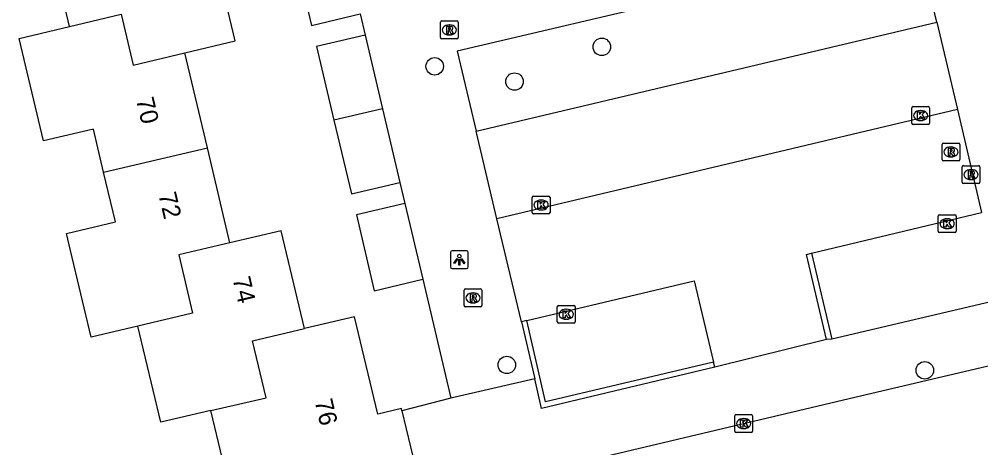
# Model space of a CAD drawing. Extents: x 158038 to 159242, y 380133 to 381214.
# Drawn here: x 158968.5 to 159022.4, y 380506.3 to 380530.3 of the extents above; entities that cross this region are included whole.
import ezdxf

# ---------------------------------------------------------------- set-up
doc = ezdxf.new("R2010")
doc.units = 0
for name, color, linetype in [('IMGEO_Boom', 7, 'Continuous'), ('IMGEO_Kolk', 7, 'Continuous'), ('IMGEO_Lichtpunt', 7, 'Continuous'), ('IMGEO_Muur', 7, 'Continuous'), ('IMGEO_Pand', 7, 'Continuous'), ('IMGEO_Pand_nummerreeks', 7, 'Continuous'), ('IMGEO_Parkeervlak_open', 7, 'Continuous'), ('IMGEO_Rijbaan_lokaal_open', 7, 'Continuous'), ('IMGEO_Rioolput', 7, 'Continuous'), ('IMGEO_Voetpad_open', 7, 'Continuous')]:
    doc.layers.add(name, color=color, linetype=linetype)

msp = doc.modelspace()

# ---------------------------------------------------------------- linework, layer by layer
at = {"layer": 'IMGEO_Boom'}
for centre in [(159001.137, 380528.761), (158991.768, 380527.667), (158996.243, 380526.814), (158995.809, 380510.913), (159019.247, 380510.611)]:
    msp.add_circle(centre, 0.489, dxfattribs=at)
at = {"layer": 'IMGEO_Kolk'}
for p, q in [((159018.511, 380524.481), (159018.511, 380525.333)), ((159018.586, 380525.407), (159019.438, 380525.407)), ((159018.999, 380525.187), (159019.024, 380525.187)), ((159019.512, 380525.333), (159019.512, 380524.481)), ((159019.022, 380524.627), (159018.997, 380524.627)), ((159019.438, 380524.407), (159018.586, 380524.407)), ((158997.232, 380519.461), (158997.232, 380520.313)), ((158997.307, 380520.387), (158998.159, 380520.387)), ((158998.233, 380520.313), (158998.233, 380519.461)), ((158997.72, 380520.167), (158997.745, 380520.167)), ((158998.159, 380519.387), (158997.307, 380519.387)), ((158997.743, 380519.607), (158997.718, 380519.607)), ((159019.999, 380518.413), (159019.999, 380519.265)), ((159020.074, 380519.339), (159020.926, 380519.339)), ((159020.487, 380519.119), (159020.512, 380519.119)), ((159021, 380519.265), (159021, 380518.413)), ((159020.926, 380518.339), (159020.074, 380518.339)), ((159020.51, 380518.559), (159020.485, 380518.559)), ((158998.64, 380513.33), (158998.64, 380514.182)), ((158998.715, 380514.256), (158999.567, 380514.256)), ((158999.128, 380514.036), (158999.153, 380514.036)), ((158999.641, 380514.182), (158999.641, 380513.33)), ((158999.567, 380513.256), (158998.715, 380513.256)), ((158999.151, 380513.476), (158999.126, 380513.476)), ((159008.592, 380507.197), (159008.592, 380508.049)), ((159008.667, 380508.123), (159009.519, 380508.123)), ((159009.08, 380507.903), (159009.105, 380507.903)), ((159009.593, 380508.049), (159009.593, 380507.197)), ((159009.103, 380507.343), (159009.078, 380507.343)), ((159009.519, 380507.123), (159008.667, 380507.123))]:
    msp.add_line(p, q, dxfattribs=at)
for points in [[(159018.511, 380524.481), (159018.511, 380525.333)], [(159018.586, 380525.407), (159019.438, 380525.407)], [(159018.832, 380525.107), (159018.955, 380525.107), (159018.955, 380524.956), (159019.085, 380525.107), (159019.249, 380525.107), (159019.103, 380524.956), (159019.256, 380524.707), (159019.104, 380524.707), (159019.019, 380524.871), (159018.955, 380524.804), (159018.955, 380524.707), (159018.832, 380524.707), (159018.832, 380525.107)], [(159019.512, 380525.333), (159019.512, 380524.481)], [(159019.438, 380524.407), (159018.586, 380524.407)], [(158997.232, 380519.461), (158997.232, 380520.313)], [(158997.307, 380520.387), (158998.159, 380520.387)], [(158998.233, 380520.313), (158998.233, 380519.461)], [(158997.553, 380520.087), (158997.676, 380520.087), (158997.676, 380519.936), (158997.806, 380520.087), (158997.97, 380520.087), (158997.824, 380519.936), (158997.977, 380519.687), (158997.825, 380519.687), (158997.74, 380519.851), (158997.676, 380519.784), (158997.676, 380519.687), (158997.553, 380519.687), (158997.553, 380520.087)], [(158998.159, 380519.387), (158997.307, 380519.387)], [(159019.999, 380518.413), (159019.999, 380519.265)], [(159020.074, 380519.339), (159020.926, 380519.339)], [(159021, 380519.265), (159021, 380518.413)], [(159020.32, 380519.039), (159020.443, 380519.039), (159020.443, 380518.888), (159020.573, 380519.039), (159020.737, 380519.039), (159020.591, 380518.888), (159020.744, 380518.639), (159020.592, 380518.639), (159020.507, 380518.803), (159020.443, 380518.736), (159020.443, 380518.639), (159020.32, 380518.639), (159020.32, 380519.039)], [(159020.926, 380518.339), (159020.074, 380518.339)], [(158998.64, 380513.33), (158998.64, 380514.182)], [(158998.715, 380514.256), (158999.567, 380514.256)], [(158998.961, 380513.956), (158999.084, 380513.956), (158999.084, 380513.805), (158999.214, 380513.956), (158999.378, 380513.956), (158999.232, 380513.805), (158999.385, 380513.556), (158999.233, 380513.556), (158999.148, 380513.72), (158999.084, 380513.653), (158999.084, 380513.556), (158998.961, 380513.556), (158998.961, 380513.956)], [(158999.641, 380514.182), (158999.641, 380513.33)], [(158999.567, 380513.256), (158998.715, 380513.256)], [(159008.592, 380507.197), (159008.592, 380508.049)], [(159008.667, 380508.123), (159009.519, 380508.123)], [(159008.913, 380507.823), (159009.036, 380507.823), (159009.036, 380507.672), (159009.166, 380507.823), (159009.33, 380507.823), (159009.184, 380507.672), (159009.337, 380507.423), (159009.185, 380507.423), (159009.1, 380507.587), (159009.036, 380507.52), (159009.036, 380507.423), (159008.913, 380507.423), (159008.913, 380507.823)], [(159009.593, 380508.049), (159009.593, 380507.197)], [(159009.519, 380507.123), (159008.667, 380507.123)]]:
    msp.add_lwpolyline(points, dxfattribs=at)
for centre, start, end in [((159018.588, 380525.331), 91.552, 178.448), ((159018.588, 380525.331), 91.552, 178.448), ((159019.436, 380525.331), 1.552, 88.448), ((159019.436, 380525.331), 1.552, 88.448), ((159018.588, 380524.483), 181.552, 268.448), ((159018.588, 380524.483), 181.552, 268.448), ((159019.436, 380524.483), 271.552, 358.448), ((159019.436, 380524.483), 271.552, 358.448), ((158997.309, 380520.311), 91.552, 178.448), ((158997.309, 380520.311), 91.552, 178.448), ((158998.157, 380520.311), 1.552, 88.448), ((158998.157, 380520.311), 1.552, 88.448), ((158997.309, 380519.463), 181.552, 268.448), ((158997.309, 380519.463), 181.552, 268.448), ((158998.157, 380519.463), 271.552, 358.448), ((158998.157, 380519.463), 271.552, 358.448), ((159020.076, 380519.263), 91.552, 178.448), ((159020.076, 380519.263), 91.552, 178.448), ((159020.924, 380519.263), 1.552, 88.448), ((159020.924, 380519.263), 1.552, 88.448), ((159020.076, 380518.415), 181.552, 268.448), ((159020.076, 380518.415), 181.552, 268.448), ((159020.924, 380518.415), 271.552, 358.448), ((159020.924, 380518.415), 271.552, 358.448), ((158998.717, 380514.18), 91.552, 178.448), ((158998.717, 380514.18), 91.552, 178.448), ((158999.565, 380514.18), 1.552, 88.448), ((158999.565, 380514.18), 1.552, 88.448), ((158998.717, 380513.332), 181.552, 268.448), ((158998.717, 380513.332), 181.552, 268.448), ((158999.565, 380513.332), 271.552, 358.448), ((158999.565, 380513.332), 271.552, 358.448), ((159008.669, 380508.047), 91.552, 178.448), ((159008.669, 380508.047), 91.552, 178.448), ((159009.517, 380508.047), 1.552, 88.448), ((159009.517, 380508.047), 1.552, 88.448), ((159008.669, 380507.199), 181.552, 268.448), ((159008.669, 380507.199), 181.552, 268.448), ((159009.517, 380507.199), 271.552, 358.448), ((159009.517, 380507.199), 271.552, 358.448)]:
    msp.add_arc(centre, 0.0765, start, end, dxfattribs=at)
for centre, major_axis, ratio, start_param, end_param in [((159018.998, 380524.907), (-0.387, 0.002), 0.722429, 4.712389, 7.853982), ((159019.023, 380524.907), (-0.39, 0.002), 0.717154, 1.570796, 4.712389), ((158997.719, 380519.887), (-0.387, 0.002), 0.722429, 4.712389, 7.853982), ((158997.744, 380519.887), (-0.39, 0.002), 0.717154, 1.570796, 4.712389), ((159020.486, 380518.839), (-0.387, 0.002), 0.722429, 4.712389, 7.853982), ((159020.511, 380518.839), (-0.39, 0.002), 0.717154, 1.570796, 4.712389), ((158999.127, 380513.756), (-0.387, 0.002), 0.722429, 4.712389, 7.853982), ((158999.152, 380513.756), (-0.39, 0.002), 0.717154, 1.570796, 4.712389), ((159009.079, 380507.623), (-0.387, 0.002), 0.722429, 4.712389, 7.853982), ((159009.104, 380507.623), (-0.39, 0.002), 0.717154, 1.570796, 4.712389)]:
    msp.add_ellipse(centre, major_axis=major_axis, ratio=ratio, start_param=start_param, end_param=end_param, dxfattribs=at)
at = {"layer": 'IMGEO_Lichtpunt'}
for p, q in [((158992.651, 380517.222), (158992.651, 380516.415)), ((158992.651, 380517.222), (158992.651, 380516.415)), ((158993.553, 380517.317), (158992.745, 380517.317)), ((158993.553, 380517.317), (158992.745, 380517.317)), ((158993.647, 380516.415), (158993.647, 380517.222)), ((158993.647, 380516.415), (158993.647, 380517.222)), ((158992.745, 380516.321), (158993.553, 380516.321)), ((158992.745, 380516.321), (158993.553, 380516.321))]:
    msp.add_line(p, q, dxfattribs=at)
for points in [[(158993.025, 380516.886), (158993.064, 380516.858), (158992.876, 380516.596), (158992.838, 380516.623), (158993.025, 380516.886)], [(158993.127, 380516.838), (158993.174, 380516.838), (158993.174, 380516.516), (158993.127, 380516.516), (158993.127, 380516.838)], [(158993.237, 380516.858), (158993.275, 380516.885), (158993.462, 380516.623), (158993.423, 380516.595), (158993.237, 380516.858)]]:
    msp.add_lwpolyline(points, dxfattribs=at)
msp.add_circle((158993.15, 380517.02), 0.0994, dxfattribs=at)
for centre, start, end in [((158992.745, 380517.222), 90, 180), ((158992.745, 380517.222), 90, 180), ((158993.553, 380517.222), 0, 90), ((158993.553, 380517.222), 0, 90), ((158992.745, 380516.415), 180, 270), ((158992.745, 380516.415), 180, 270), ((158993.553, 380516.415), 270, 0), ((158993.553, 380516.415), 270, 360)]:
    msp.add_arc(centre, 0.0946, start, end, dxfattribs=at)
at = {"layer": 'IMGEO_Muur'}
for points in [[(159013.739, 380512.334), (159012.609, 380517.117), (159012.887, 380517.177)], [(159012.887, 380517.177), (159014.029, 380512.359)], [(158996.927, 380513.4), (158996.642, 380513.323)], [(158996.642, 380513.323), (158997.377, 380510.14)], [(159007.404, 380511.07), (158997.978, 380508.843), (158996.927, 380513.4)], [(159014.029, 380512.359), (159013.739, 380512.334)], [(159007.48, 380510.787), (159007.404, 380511.07)], [(159007.48, 380510.787), (158997.762, 380508.476), (158997.377, 380510.14)]]:
    msp.add_lwpolyline(points, dxfattribs=at)
at = {"layer": 'IMGEO_Pand'}
for points in [[(158971.291, 380529.906), (158969.978, 380535.46), (158972.677, 380536.099)], [(158986.574, 380534.856), (158983.849, 380534.209), (158984.856, 380529.966), (158987.58, 380530.612)], [(158977.761, 380528.424), (158980.582, 380529.091), (158979.296, 380534.528)], [(158971.291, 380529.906), (158974.188, 380530.592), (158974.863, 380527.739), (158977.761, 380528.424)], [(158973.204, 380521.721), (158972.632, 380524.14), (158969.835, 380523.479), (158968.472, 380529.239), (158971.291, 380529.906)], [(158987.866, 380529.423), (158985.141, 380528.779), (158986.117, 380524.645)], [(158987.866, 380529.423), (158988.842, 380525.288)], [(158979.021, 380523.096), (158977.761, 380528.424)], [(158988.842, 380525.288), (158986.117, 380524.645)], [(158988.842, 380525.288), (158989.818, 380521.153)], [(158986.117, 380524.645), (158987.093, 380520.51), (158989.818, 380521.153)], [(158973.204, 380521.721), (158979.021, 380523.096)], [(158980.282, 380517.764), (158979.021, 380523.096)], [(158975.127, 380513.094), (158972.503, 380512.473), (158971.352, 380517.339), (158971.128, 380518.287), (158973.863, 380518.934), (158973.204, 380521.721)], [(158990.099, 380519.974), (158987.375, 380519.328), (158988.382, 380515.079), (158991.106, 380515.725)], [(158990.099, 380519.974), (158991.106, 380515.725)], [(158984.458, 380512.951), (158983.159, 380518.444), (158980.282, 380517.764)], [(158980.282, 380517.764), (158977.413, 380517.086), (158978.186, 380513.818), (158975.127, 380513.094)], [(158989.927, 380508.344), (158989.899, 380508.461), (158988.572, 380508.146), (158987.277, 380513.618), (158984.458, 380512.951)], [(158979.221, 380508.36), (158976.409, 380507.692), (158975.127, 380513.094)], [(158979.221, 380508.36), (158982.309, 380509.063), (158981.551, 380512.263), (158984.458, 380512.951)], [(158980.518, 380502.896), (158979.221, 380508.36)], [(158989.927, 380508.344), (158990.651, 380505.301), (158980.518, 380502.896)]]:
    msp.add_lwpolyline(points, dxfattribs=at)
at = {"layer": 'IMGEO_Parkeervlak_open'}
msp.add_lwpolyline([(158994.094, 380524.03), (159019.912, 380530.147)], dxfattribs=at)
at = {"layer": 'IMGEO_Rijbaan_lokaal_open'}
for points in [[(159021.071, 380525.244), (158995.251, 380519.118)], [(159021.071, 380525.244), (159022.433, 380519.463)], [(159012.887, 380517.177), (159022.433, 380519.463)], [(158996.642, 380513.323), (158995.251, 380519.118)], [(158996.927, 380513.4), (159006.313, 380515.634), (159007.404, 380511.07)], [(158978.724, 380500.43), (159009.315, 380507.681), (159015.014, 380509.033), (159040.386, 380514.995)], [(159013.739, 380512.334), (159007.48, 380510.787)]]:
    msp.add_lwpolyline(points, dxfattribs=at)
at = {"layer": 'IMGEO_Rioolput'}
for p, q in [((158992.088, 380529.286), (158992.088, 380530.138)), ((158992.163, 380530.212), (158993.015, 380530.212)), ((158992.576, 380529.992), (158992.601, 380529.992)), ((158993.089, 380530.138), (158993.089, 380529.286)), ((158992.599, 380529.432), (158992.574, 380529.432)), ((158993.015, 380529.212), (158992.163, 380529.212)), ((159020.212, 380522.437), (159020.212, 380523.289)), ((159020.287, 380523.363), (159021.139, 380523.363)), ((159020.7, 380523.143), (159020.725, 380523.143)), ((159021.213, 380523.289), (159021.213, 380522.437)), ((159021.139, 380522.363), (159020.287, 380522.363)), ((159020.723, 380522.583), (159020.698, 380522.583)), ((159021.337, 380521.168), (159021.337, 380522.02)), ((159021.412, 380522.094), (159022.264, 380522.094)), ((159021.825, 380521.874), (159021.85, 380521.874)), ((159022.338, 380522.02), (159022.338, 380521.168)), ((159021.848, 380521.314), (159021.823, 380521.314)), ((159022.264, 380521.094), (159021.412, 380521.094)), ((158993.415, 380514.25), (158993.415, 380515.102)), ((158993.49, 380515.176), (158994.342, 380515.176)), ((158993.903, 380514.956), (158993.928, 380514.956)), ((158994.416, 380515.102), (158994.416, 380514.25)), ((158993.926, 380514.396), (158993.901, 380514.396)), ((158994.342, 380514.176), (158993.49, 380514.176))]:
    msp.add_line(p, q, dxfattribs=at)
for points in [[(158992.088, 380529.286), (158992.088, 380530.138)], [(158992.163, 380530.212), (158993.015, 380530.212)], [(158992.677, 380529.91), (158992.425, 380529.912), (158992.425, 380529.512)], [(158993.089, 380530.138), (158993.089, 380529.286)], [(158992.425, 380529.512), (158992.549, 380529.512), (158992.549, 380529.674), (158992.56, 380529.674)], [(158992.603, 380529.831), (158992.549, 380529.831), (158992.549, 380529.75)], [(158992.549, 380529.75), (158992.601, 380529.75)], [(158992.607, 380529.645), (158992.678, 380529.512), (158992.818, 380529.512), (158992.753, 380529.638)], [(158993.015, 380529.212), (158992.163, 380529.212)], [(159020.212, 380522.437), (159020.212, 380523.289)], [(159020.287, 380523.363), (159021.139, 380523.363)], [(159020.801, 380523.061), (159020.549, 380523.063), (159020.549, 380522.663)], [(159020.727, 380522.982), (159020.673, 380522.982), (159020.673, 380522.901)], [(159020.673, 380522.901), (159020.725, 380522.901)], [(159021.213, 380523.289), (159021.213, 380522.437)], [(159021.139, 380522.363), (159020.287, 380522.363)], [(159020.549, 380522.663), (159020.673, 380522.663), (159020.673, 380522.825), (159020.684, 380522.825)], [(159020.731, 380522.796), (159020.802, 380522.663), (159020.942, 380522.663), (159020.877, 380522.789)], [(159021.337, 380521.168), (159021.337, 380522.02)], [(159021.412, 380522.094), (159022.264, 380522.094)], [(159022.338, 380522.02), (159022.338, 380521.168)], [(159021.926, 380521.792), (159021.674, 380521.794), (159021.674, 380521.394)], [(159021.674, 380521.394), (159021.798, 380521.394), (159021.798, 380521.556), (159021.809, 380521.556)], [(159021.852, 380521.713), (159021.798, 380521.713), (159021.798, 380521.632)], [(159021.798, 380521.632), (159021.85, 380521.632)], [(159021.856, 380521.527), (159021.927, 380521.394), (159022.067, 380521.394), (159022.002, 380521.52)], [(159022.264, 380521.094), (159021.412, 380521.094)], [(158993.415, 380514.25), (158993.415, 380515.102)], [(158993.49, 380515.176), (158994.342, 380515.176)], [(158994.004, 380514.874), (158993.752, 380514.876), (158993.752, 380514.476)], [(158994.416, 380515.102), (158994.416, 380514.25)], [(158993.752, 380514.476), (158993.876, 380514.476), (158993.876, 380514.638), (158993.887, 380514.638)], [(158993.93, 380514.795), (158993.876, 380514.795), (158993.876, 380514.714)], [(158993.876, 380514.714), (158993.928, 380514.714)], [(158993.934, 380514.609), (158994.005, 380514.476), (158994.145, 380514.476), (158994.08, 380514.602)], [(158994.342, 380514.176), (158993.49, 380514.176)]]:
    msp.add_lwpolyline(points, dxfattribs=at)
for centre, radius, start, end in [((158992.165, 380530.136), 0.0765, 91.552, 178.448), ((158992.165, 380530.136), 0.0765, 91.552, 178.448), ((158992.676, 380529.8), 0.109, 350.3612, 89.416), ((158993.013, 380530.136), 0.0765, 1.552, 88.448), ((158993.013, 380530.136), 0.0765, 1.552, 88.448), ((158992.559, 380529.621), 0.0533, 26.0293, 88.6989), ((158992.585, 380529.939), 0.19, 274.7715, 282.9687), ((158992.609, 380529.735), 0.0964, 77.0061, 93.1865), ((158992.623, 380529.792), 0.0378, 276.6634, 79.6772), ((158992.674, 380529.8), 0.112, 277.5842, 350.9817), ((158992.658, 380529.585), 0.108, 29.5134, 73.7905), ((158992.165, 380529.288), 0.0765, 181.552, 268.448), ((158992.165, 380529.288), 0.0765, 181.552, 268.448), ((158993.013, 380529.288), 0.0765, 271.552, 358.448), ((158993.013, 380529.288), 0.0765, 271.552, 358.448), ((159020.289, 380523.287), 0.0765, 91.552, 178.448), ((159020.289, 380523.287), 0.0765, 91.552, 178.448), ((159020.709, 380523.09), 0.19, 274.7715, 282.9687), ((159020.733, 380522.886), 0.0964, 77.0061, 93.1865), ((159020.747, 380522.943), 0.0378, 276.6634, 79.6772), ((159020.8, 380522.951), 0.109, 350.3612, 89.416), ((159020.798, 380522.951), 0.112, 277.5842, 350.9817), ((159021.137, 380523.287), 0.0765, 1.552, 88.448), ((159021.137, 380523.287), 0.0765, 1.552, 88.448), ((159020.289, 380522.439), 0.0765, 181.552, 268.448), ((159020.289, 380522.439), 0.0765, 181.552, 268.448), ((159020.683, 380522.772), 0.0533, 26.0293, 88.6989), ((159020.782, 380522.736), 0.108, 29.5134, 73.7905), ((159021.137, 380522.439), 0.0765, 271.552, 358.448), ((159021.137, 380522.439), 0.0765, 271.552, 358.448), ((159021.414, 380522.018), 0.0765, 91.552, 178.448), ((159021.414, 380522.018), 0.0765, 91.552, 178.448), ((159022.262, 380522.018), 0.0765, 1.552, 88.448), ((159022.262, 380522.018), 0.0765, 1.552, 88.448), ((159021.808, 380521.503), 0.0533, 26.0293, 88.6989), ((159021.834, 380521.821), 0.19, 274.7715, 282.9687), ((159021.858, 380521.617), 0.0964, 77.0061, 93.1865), ((159021.872, 380521.674), 0.0378, 276.6634, 79.6772), ((159021.925, 380521.682), 0.109, 350.3612, 89.416), ((159021.923, 380521.682), 0.112, 277.5842, 350.9817), ((159021.907, 380521.467), 0.108, 29.5134, 73.7905), ((159021.414, 380521.17), 0.0765, 181.552, 268.448), ((159021.414, 380521.17), 0.0765, 181.552, 268.448), ((159022.262, 380521.17), 0.0765, 271.552, 358.448), ((159022.262, 380521.17), 0.0765, 271.552, 358.448), ((158993.492, 380515.1), 0.0765, 91.552, 178.448), ((158993.492, 380515.1), 0.0765, 91.552, 178.448), ((158994.003, 380514.764), 0.109, 350.3612, 89.416), ((158994.34, 380515.1), 0.0765, 1.552, 88.448), ((158994.34, 380515.1), 0.0765, 1.552, 88.448), ((158993.886, 380514.585), 0.0533, 26.0293, 88.6989), ((158993.912, 380514.903), 0.19, 274.7715, 282.9687), ((158993.936, 380514.699), 0.0964, 77.0061, 93.1865), ((158993.95, 380514.756), 0.0378, 276.6634, 79.6772), ((158994.001, 380514.764), 0.112, 277.5842, 350.9817), ((158993.985, 380514.549), 0.108, 29.5134, 73.7905), ((158993.492, 380514.252), 0.0765, 181.552, 268.448), ((158993.492, 380514.252), 0.0765, 181.552, 268.448), ((158994.34, 380514.252), 0.0765, 271.552, 358.448), ((158994.34, 380514.252), 0.0765, 271.552, 358.448)]:
    msp.add_arc(centre, radius, start, end, dxfattribs=at)
for centre, major_axis, ratio, start_param, end_param in [((158992.575, 380529.712), (-0.387, 0.002), 0.722429, 4.712389, 7.853982), ((158992.6, 380529.712), (-0.39, 0.002), 0.717154, 1.570796, 4.712389), ((159020.699, 380522.863), (-0.387, 0.002), 0.722429, 4.712389, 7.853982), ((159020.724, 380522.863), (-0.39, 0.002), 0.717154, 1.570796, 4.712389), ((159021.824, 380521.594), (-0.387, 0.002), 0.722429, 4.712389, 7.853982), ((159021.849, 380521.594), (-0.39, 0.002), 0.717154, 1.570796, 4.712389), ((158993.902, 380514.676), (-0.387, 0.002), 0.722429, 4.712389, 7.853982), ((158993.927, 380514.676), (-0.39, 0.002), 0.717154, 1.570796, 4.712389)]:
    msp.add_ellipse(centre, major_axis=major_axis, ratio=ratio, start_param=start_param, end_param=end_param, dxfattribs=at)
at = {"layer": 'IMGEO_Voetpad_open'}
for points in [[(159019.912, 380530.147), (159018.863, 380534.602), (158993.02, 380528.521), (158994.094, 380524.03)], [(158987.58, 380530.612), (158987.866, 380529.423)], [(159019.912, 380530.147), (159021.071, 380525.244)], [(158995.251, 380519.118), (158994.094, 380524.03)], [(158989.818, 380521.153), (158990.099, 380519.974)], [(158991.106, 380515.725), (158992.677, 380509.054)], [(159023.58, 380514.595), (159014.029, 380512.359)], [(158997.377, 380510.14), (158992.677, 380509.054)], [(158992.677, 380509.054), (158989.927, 380508.344)]]:
    msp.add_lwpolyline(points, dxfattribs=at)

# ---------------------------------------------------------------- texts
at = {"layer": 'IMGEO_Pand_nummerreeks'}
for s, rotation, p in [('70', 283.3052, (158975.009, 380525.807)), ('72', 283.3058, (158976.268, 380520.483)), ('74', 283.305, (158980.426, 380515.747)), ('76', 283.3135, (158985.027, 380508.884))]:
    msp.add_text(s, height=1, rotation=rotation, dxfattribs=at).set_placement(p)

doc.saveas('drawing.dxf')
